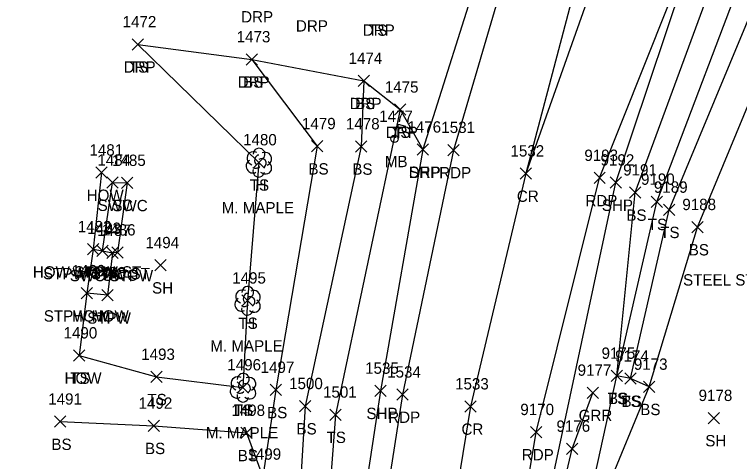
# Model space of a CAD drawing. Extents: x 1462089 to 1464015, y 730534 to 736144.
# Drawn here: x 1463163 to 1463291.1, y 735491.1 to 735570 of the extents above; entities that cross this region are included whole.
import ezdxf

# ---------------------------------------------------------------- set-up
doc = ezdxf.new("R2010")
doc.units = 0
for name, color, linetype in [('L_A', 7, 'Continuous'), ('L_C', 7, 'Continuous'), ('L_I', 7, 'Continuous'), ('L_TIC', 7, 'Continuous'), ('LBC', 7, 'Continuous'), ('LBF', 7, 'Continuous'), ('LELB', 7, 'Continuous'), ('LMB', 7, 'Continuous'), ('LTD', 7, 'Continuous'), ('P_A', 7, 'Continuous'), ('P_I', 7, 'Continuous'), ('P_TIC', 7, 'Continuous'), ('PET', 7, 'Continuous'), ('PRC', 7, 'Continuous'), ('PSP', 7, 'Continuous'), ('R_A', 7, 'Continuous'), ('R_I', 7, 'Continuous'), ('R_TIC', 7, 'Continuous'), ('RDP', 7, 'Continuous'), ('RGR', 7, 'Continuous'), ('RSW', 7, 'Continuous'), ('U_C', 7, 'Continuous')]:
    doc.layers.add(name, color=color, linetype=linetype)

msp = doc.modelspace()

# ---------------------------------------------------------------- linework, layer by layer
at = {"layer": 'L_TIC'}
for points in [[(1463183.83, 735563.72), (1463185.83, 735565.72)], [(1463185.83, 735563.72), (1463183.83, 735565.72)], [(1463203.96, 735561.07), (1463205.96, 735563.07)], [(1463205.96, 735561.07), (1463203.96, 735563.07)], [(1463223.73, 735557.28), (1463225.73, 735559.28)], [(1463225.73, 735557.28), (1463223.73, 735559.28)], [(1463230.13, 735552.2), (1463232.13, 735554.2)], [(1463232.13, 735552.2), (1463230.13, 735554.2)], [(1463215.5, 735545.74), (1463217.5, 735547.74)], [(1463217.5, 735545.74), (1463215.5, 735547.74)], [(1463223.25, 735545.7), (1463225.25, 735547.7)], [(1463225.25, 735545.7), (1463223.25, 735547.7)], [(1463205.17, 735542.89), (1463207.17, 735544.89)], [(1463207.17, 735542.89), (1463205.17, 735544.89)], [(1463177.4, 735541.08), (1463179.4, 735543.08)], [(1463179.4, 735541.08), (1463177.4, 735543.08)], [(1463271.64, 735537.57), (1463273.64, 735539.57)], [(1463273.64, 735537.57), (1463271.64, 735539.57)], [(1463275.45, 735535.93), (1463277.45, 735537.93)], [(1463277.45, 735535.93), (1463275.45, 735537.93)], [(1463277.65, 735534.52), (1463279.65, 735536.52)], [(1463279.65, 735534.52), (1463277.65, 735536.52)], [(1463282.66, 735531.46), (1463284.66, 735533.46)], [(1463284.66, 735531.46), (1463282.66, 735533.46)], [(1463175.91, 735527.55), (1463177.91, 735529.55)], [(1463177.91, 735527.55), (1463175.91, 735529.55)], [(1463175.91, 735527.55), (1463177.91, 735529.55)], [(1463177.91, 735527.55), (1463175.91, 735529.55)], [(1463177.58, 735527.26), (1463179.58, 735529.26)], [(1463179.58, 735527.26), (1463177.58, 735529.26)], [(1463179.32, 735526.91), (1463181.32, 735528.91)], [(1463181.32, 735526.91), (1463179.32, 735528.91)], [(1463187.84, 735524.73), (1463189.84, 735526.73)], [(1463189.84, 735524.73), (1463187.84, 735526.73)], [(1463174.83, 735519.78), (1463176.83, 735521.78)], [(1463176.83, 735519.78), (1463174.83, 735521.78)], [(1463174.83, 735519.78), (1463176.83, 735521.78)], [(1463176.83, 735519.78), (1463174.83, 735521.78)], [(1463178.47, 735519.42), (1463180.47, 735521.42)], [(1463180.47, 735519.42), (1463178.47, 735521.42)], [(1463203.17, 735518.49), (1463205.17, 735520.49)], [(1463205.17, 735518.49), (1463203.17, 735520.49)], [(1463173.48, 735508.8), (1463175.48, 735510.8)], [(1463175.48, 735508.8), (1463173.48, 735510.8)], [(1463173.48, 735508.8), (1463175.48, 735510.8)], [(1463175.48, 735508.8), (1463173.48, 735510.8)], [(1463187.1, 735505.02), (1463189.1, 735507.02)], [(1463189.1, 735505.02), (1463187.1, 735507.02)], [(1463268.4, 735505.21), (1463270.4, 735507.21)], [(1463270.4, 735505.21), (1463268.4, 735507.21)], [(1463268.4, 735505.21), (1463270.4, 735507.21)], [(1463270.4, 735505.21), (1463268.4, 735507.21)], [(1463270.79, 735504.71), (1463272.79, 735506.71)], [(1463272.79, 735504.71), (1463270.79, 735506.71)], [(1463270.79, 735504.71), (1463272.79, 735506.71)], [(1463272.79, 735504.71), (1463270.79, 735506.71)], [(1463202.37, 735503.17), (1463204.37, 735505.17)], [(1463204.37, 735503.17), (1463202.37, 735505.17)], [(1463202.37, 735503.17), (1463204.37, 735505.17)], [(1463204.37, 735503.17), (1463202.37, 735505.17)], [(1463208.2, 735502.72), (1463210.2, 735504.72)], [(1463210.2, 735502.72), (1463208.2, 735504.72)], [(1463274.1, 735503.27), (1463276.1, 735505.27)], [(1463276.1, 735503.27), (1463274.1, 735505.27)], [(1463274.1, 735503.27), (1463276.1, 735505.27)], [(1463276.1, 735503.27), (1463274.1, 735505.27)], [(1463213.39, 735499.86), (1463215.39, 735501.86)], [(1463215.39, 735499.86), (1463213.39, 735501.86)], [(1463218.73, 735498.35), (1463220.73, 735500.35)], [(1463220.73, 735498.35), (1463218.73, 735500.35)], [(1463285.53, 735497.76), (1463287.53, 735499.76)], [(1463287.53, 735497.76), (1463285.53, 735499.76)], [(1463170.11, 735497.12), (1463172.11, 735499.12)], [(1463172.11, 735497.12), (1463170.11, 735499.12)], [(1463186.64, 735496.39), (1463188.64, 735498.39)], [(1463188.64, 735496.39), (1463186.64, 735498.39)], [(1463203.03, 735495.13), (1463205.03, 735497.13)], [(1463205.03, 735495.13), (1463203.03, 735497.13)]]:
    msp.add_lwpolyline(points, dxfattribs=at)
at = {"layer": 'LBC'}
msp.add_lwpolyline([(1463178.4, 735542.08), (1463176.91, 735528.55), (1463175.83, 735520.78), (1463174.48, 735509.8)], dxfattribs=at)
at = {"layer": 'LBF'}
msp.add_lwpolyline([(1463176.91, 735528.55), (1463178.58, 735528.26), (1463180.32, 735527.91), (1463179.47, 735520.42), (1463175.83, 735520.78)], dxfattribs=at)
at = {"layer": 'LELB'}
for points in [[(1463267.38, 735485.54), (1463275.1, 735504.27), (1463271.79, 735505.71), (1463269.4, 735506.21), (1463272.64, 735538.57), (1463289.11, 735583.37), (1463306.43, 735623.83), (1463322.21, 735657.57), (1463343.63, 735695.84), (1463371.31, 735737.84), (1463391.76, 735767.23), (1463403.73, 735765.69), (1463419.25, 735757.44)], [(1463258.27, 735455.49), (1463269.4, 735506.21), (1463276.45, 735536.93), (1463293.69, 735582.42), (1463308.55, 735622.57), (1463324.84, 735656.43), (1463345.88, 735695.12), (1463374.6, 735736.32), (1463393.17, 735765.35), (1463401.2, 735764.33), (1463417.92, 735754.73)], [(1463271.79, 735505.71), (1463278.65, 735535.52), (1463297.45, 735580.67), (1463314.95, 735617.77), (1463324.84, 735656.43)], [(1463275.1, 735504.27), (1463283.66, 735532.46), (1463302.3, 735577.44), (1463314.95, 735617.77)], [(1463184.83, 735564.72), (1463206.17, 735543.89), (1463204.17, 735519.49), (1463203.37, 735504.17)], [(1463204.96, 735562.07), (1463216.5, 735546.74), (1463209.2, 735503.72), (1463206.87, 735488.4), (1463212.96, 735477.58)], [(1463224.73, 735558.28), (1463224.25, 735546.7), (1463214.39, 735500.86), (1463212.96, 735477.58), (1463211.05, 735469.85)], [(1463231.13, 735553.2), (1463219.73, 735499.35), (1463218.06, 735477.58), (1463219.62, 735467.62), (1463217.32, 735453.77), (1463213, 735412.76), (1463211.19, 735365.65), (1463207.57, 735319.53), (1463204.72, 735284.77), (1463200.75, 735235.74), (1463198.61, 735200.32), (1463196.89, 735152.33), (1463195.26, 735093.48), (1463195.54, 735049.62), (1463191.11, 735032.92), (1463186.38, 735026.08), (1463169.01, 735015.93), (1463152.22, 735012.41), (1463106.31, 735015.09), (1463078.36, 735017.99), (1463050.15, 735020.48), (1463042.67, 735031.39), (1463039.52, 735041.31), (1463038.07, 735043.85)], [(1463174.48, 735509.8), (1463188.1, 735506.02), (1463203.37, 735504.17)], [(1463171.11, 735498.12), (1463187.64, 735497.39), (1463204.03, 735496.13), (1463206.87, 735488.4)]]:
    msp.add_lwpolyline(points, dxfattribs=at)
at = {"layer": 'LMB'}
for p, q in [((1463230.78, 735550.64), (1463232.07, 735550.26)), ((1463230.79, 735548.05), (1463230.79, 735550.64)), ((1463230.79, 735549.74), (1463232.07, 735550.25)), ((1463230.13, 735548.04), (1463230.13, 735548.04))]:
    msp.add_line(p, q, dxfattribs=at)
msp.add_circle((1463230.13, 735548.04), 0.656, dxfattribs=at)
at = {"layer": 'LTD'}
for p, q in [((1463206.17, 735543.89), (1463206.17, 735543.89)), ((1463206.17, 735543.89), (1463206.17, 735543.89)), ((1463204.17, 735519.49), (1463204.17, 735519.49)), ((1463204.17, 735519.49), (1463204.17, 735519.49)), ((1463203.37, 735504.17), (1463203.37, 735504.17)), ((1463203.37, 735504.17), (1463203.37, 735504.17))]:
    msp.add_line(p, q, dxfattribs=at)
for centre in [(1463206.22, 735545.33), (1463204.22, 735520.93), (1463203.42, 735505.6)]:
    msp.add_arc(centre, 1.05, 335.5272, 180.9563, dxfattribs=at)
for centre, major_axis, ratio, start_param, end_param in [((1463205.38, 735544.56), (1.21, -0.51), 0.895232, 1.570796, 4.712389), ((1463207.22, 735544.48), (-1.14, -0.48), 0.949671, 1.570796, 4.712389), ((1463205.09, 735543.19), (0.58, -1.04), 0.959034, 3.141593, 6.283185), ((1463205.97, 735544.35), (-0.208, -0.792), 0.645439, 3.141593, 6.283185), ((1463206.67, 735543.73), (-0.5, 0.667), 0.989748, 3.141593, 6.283185), ((1463205.72, 735543.14), (-0.625, -0.083), 0.423636, 0, 3.141593), ((1463207.17, 735543.06), (-1.09, 0.79), 0.841452, 1.570796, 4.712389), ((1463206.17, 735542.39), (0.26, 1.06), 0.942809, 1.570796, 4.712389), ((1463203.38, 735520.16), (1.21, -0.51), 0.895232, 1.570796, 4.712389), ((1463205.22, 735520.08), (-1.14, -0.48), 0.949671, 1.570796, 4.712389), ((1463203.09, 735518.79), (0.58, -1.04), 0.959034, 3.141593, 6.283185), ((1463203.97, 735519.95), (-0.208, -0.792), 0.645439, 3.141593, 6.283185), ((1463204.67, 735519.33), (-0.5, 0.667), 0.989748, 3.141593, 6.283185), ((1463203.72, 735518.74), (-0.625, -0.083), 0.423636, 0, 3.141593), ((1463205.17, 735518.66), (-1.09, 0.79), 0.841452, 1.570796, 4.712389), ((1463204.17, 735517.99), (0.26, 1.06), 0.942809, 1.570796, 4.712389), ((1463202.58, 735504.83), (1.21, -0.51), 0.895232, 1.570796, 4.712389), ((1463204.41, 735504.75), (-1.14, -0.48), 0.949671, 1.570796, 4.712389), ((1463202.29, 735503.46), (0.58, -1.04), 0.959034, 3.141593, 6.283185), ((1463203.16, 735504.63), (-0.208, -0.792), 0.645439, 3.141593, 6.283185), ((1463203.87, 735504), (-0.5, 0.667), 0.989748, 3.141593, 6.283185), ((1463202.91, 735503.42), (-0.625, -0.083), 0.423636, 0, 3.141593), ((1463204.37, 735503.33), (-1.09, 0.79), 0.841452, 1.570796, 4.712389), ((1463203.37, 735502.67), (0.26, 1.06), 0.942809, 1.570796, 4.712389)]:
    msp.add_ellipse(centre, major_axis=major_axis, ratio=ratio, start_param=start_param, end_param=end_param, dxfattribs=at)
at = {"layer": 'P_TIC'}
for points in [[(1463234.17, 735545.14), (1463236.17, 735547.14)], [(1463236.17, 735545.14), (1463234.17, 735547.14)], [(1463239.54, 735545.07), (1463241.54, 735547.07)], [(1463241.54, 735545.07), (1463239.54, 735547.07)], [(1463252.31, 735540.92), (1463254.31, 735542.92)], [(1463254.31, 735540.92), (1463252.31, 735542.92)], [(1463252.31, 735540.92), (1463254.31, 735542.92)], [(1463254.31, 735540.92), (1463252.31, 735542.92)], [(1463265.37, 735540.14), (1463267.37, 735542.14)], [(1463267.37, 735540.14), (1463265.37, 735542.14)], [(1463268.22, 735539.32), (1463270.22, 735541.32)], [(1463270.22, 735539.32), (1463268.22, 735541.32)], [(1463226.64, 735502.57), (1463228.64, 735504.57)], [(1463228.64, 735502.57), (1463226.64, 735504.57)], [(1463230.54, 735501.9), (1463232.54, 735503.9)], [(1463232.54, 735501.9), (1463230.54, 735503.9)], [(1463242.54, 735499.8), (1463244.54, 735501.8)], [(1463244.54, 735499.8), (1463242.54, 735501.8)], [(1463254.13, 735495.28), (1463256.13, 735497.28)], [(1463256.13, 735495.28), (1463254.13, 735497.28)]]:
    msp.add_lwpolyline(points, dxfattribs=at)
at = {"layer": 'PET'}
for points in [[(1463698.18, 736092.5), (1463641.81, 736058.19), (1463599.72, 736027.31), (1463560.66, 735995.7), (1463523.02, 735963.94), (1463494.8, 735939.53), (1463463.28, 735910.04), (1463425.77, 735873.36), (1463400.54, 735846.75), (1463379.51, 735822.77), (1463354.78, 735790.86), (1463327.36, 735750.13), (1463303.96, 735709.87), (1463270.77, 735640.84), (1463259.93, 735611.92), (1463240.54, 735546.07), (1463231.54, 735502.9), (1463225.18, 735462.15)], [(1463248.55, 735456.35), (1463255.13, 735496.28), (1463266.37, 735541.14), (1463282.34, 735581.34), (1463301.55, 735626.26), (1463318.11, 735660.26), (1463339.93, 735698.21), (1463370.89, 735740.71), (1463389.55, 735773.13), (1463416.66, 735806.53), (1463443.46, 735836.4), (1463484.06, 735876.97), (1463506.05, 735896.82), (1463539.55, 735927.71), (1463569.21, 735953.66), (1463600.51, 735982.1), (1463643.12, 736017.63), (1463670.38, 736036.92), (1463692.78, 736052.46), (1463723.73, 736070.91)]]:
    msp.add_lwpolyline(points, dxfattribs=at)
at = {"layer": 'PRC'}
for points in [[(1463704.51, 736080.85), (1463651.08, 736043.15), (1463612.92, 736011.94), (1463573.89, 735978.55), (1463538.77, 735947.73), (1463510.28, 735921.79), (1463479.07, 735892.99), (1463441.78, 735855.96), (1463412.13, 735824.42), (1463396.73, 735805.36), (1463373.74, 735776.74), (1463345.79, 735738.02), (1463321.53, 735698.83), (1463287.8, 735632.56), (1463273.79, 735599.71), (1463253.31, 735541.92), (1463243.54, 735500.8), (1463236.92, 735460.01)], [(1463704.51, 736080.85), (1463648.49, 736047.65), (1463607.52, 736017.95), (1463568.69, 735986.88), (1463529.8, 735956.03), (1463503.01, 735930.52), (1463471.82, 735901.13), (1463434.85, 735865.16), (1463410.45, 735837.34), (1463389.22, 735812.38), (1463366.8, 735782.25), (1463338.89, 735741.83), (1463315.33, 735702.75), (1463281.15, 735635.79), (1463269.52, 735603.26), (1463253.31, 735541.92)]]:
    msp.add_lwpolyline(points, dxfattribs=at)
at = {"layer": 'PSP'}
for points in [[(1463693.79, 736098.35), (1463638.66, 736063.73), (1463595.97, 736031.46), (1463556.48, 735999.87), (1463519.27, 735968.48), (1463492.75, 735944.52), (1463459.61, 735913.16), (1463422.84, 735876.87), (1463397.69, 735849.47), (1463376.45, 735825.53), (1463357.93, 735802.25), (1463355.63, 735800.81), (1463342.89, 735783.25), (1463332.13, 735767.08), (1463322.58, 735752.43), (1463299.2, 735712.38), (1463283.48, 735679.62), (1463266.73, 735644.36), (1463256.19, 735612.82), (1463235.17, 735546.14), (1463227.64, 735503.57), (1463221.36, 735462.15)], [(1463260.61, 734721.09), (1463259.81, 734771.37), (1463258.83, 734825.03), (1463258.44, 734864.28), (1463257.81, 734904.18), (1463257.86, 734929.75), (1463257.64, 734971.1), (1463257.12, 734983.28), (1463257.63, 735017.78), (1463256.87, 735050.62), (1463255.66, 735093.12), (1463253.72, 735137.76), (1463252.7, 735169.76), (1463249.36, 735221.18), (1463247.14, 735255.65), (1463245.42, 735280.67), (1463244.78, 735323.8), (1463245.26, 735355.71), (1463246.85, 735405.2), (1463251.22, 735455.98), (1463269.22, 735540.32), (1463284.02, 735584.42), (1463301.55, 735626.26)]]:
    msp.add_lwpolyline(points, dxfattribs=at)
at = {"layer": 'R_TIC'}
for points in [[(1463183.83, 735563.72), (1463185.83, 735565.72)], [(1463185.83, 735563.72), (1463183.83, 735565.72)], [(1463203.96, 735561.07), (1463205.96, 735563.07)], [(1463205.96, 735561.07), (1463203.96, 735563.07)], [(1463223.73, 735557.28), (1463225.73, 735559.28)], [(1463225.73, 735557.28), (1463223.73, 735559.28)], [(1463230.13, 735552.2), (1463232.13, 735554.2)], [(1463232.13, 735552.2), (1463230.13, 735554.2)], [(1463234.17, 735545.14), (1463236.17, 735547.14)], [(1463236.17, 735545.14), (1463234.17, 735547.14)], [(1463179.36, 735539.31), (1463181.36, 735541.31)], [(1463181.36, 735539.31), (1463179.36, 735541.31)], [(1463181.95, 735539.26), (1463183.95, 735541.26)], [(1463183.95, 735539.26), (1463181.95, 735541.26)], [(1463177.58, 735527.26), (1463179.58, 735529.26)], [(1463179.58, 735527.26), (1463177.58, 735529.26)], [(1463179.32, 735526.91), (1463181.32, 735528.91)], [(1463181.32, 735526.91), (1463179.32, 735528.91)], [(1463180.21, 735526.98), (1463182.21, 735528.98)], [(1463182.21, 735526.98), (1463180.21, 735528.98)], [(1463264.17, 735502.22), (1463266.17, 735504.22)], [(1463266.17, 735502.22), (1463264.17, 735504.22)], [(1463260.49, 735492.33), (1463262.49, 735494.33)], [(1463262.49, 735492.33), (1463260.49, 735494.33)]]:
    msp.add_lwpolyline(points, dxfattribs=at)
at = {"layer": 'RDP'}
msp.add_lwpolyline([(1463184.83, 735564.72), (1463204.96, 735562.07), (1463224.73, 735558.28), (1463231.13, 735553.2), (1463235.17, 735546.14)], dxfattribs=at)
at = {"layer": 'RGR'}
msp.add_lwpolyline([(1463251.5, 735243.42), (1463248.98, 735256.09), (1463246.18, 735280.73), (1463245.45, 735324.11), (1463246, 735355.63), (1463248.14, 735405.12), (1463252.7, 735455.78), (1463261.49, 735493.33), (1463265.17, 735503.22)], dxfattribs=at)
at = {"layer": 'RSW'}
msp.add_lwpolyline([(1463178.58, 735528.26), (1463180.36, 735540.31), (1463182.95, 735540.26), (1463181.21, 735527.98), (1463180.32, 735527.91)], dxfattribs=at)

# ---------------------------------------------------------------- texts
at = {"layer": 'L_A'}
for s, p in [('TS', (1463225.46, 735566.23)), ('TS', (1463183.24, 735559.72)), ('BS', (1463203.4, 735557.07)), ('BS', (1463223.17, 735553.28)), ('TS', (1463229.53, 735548.2)), ('MB', (1463228.44, 735543.04)), ('BS', (1463214.94, 735541.74)), ('BS', (1463222.69, 735541.7)), ('TS', (1463204.58, 735538.89)), ('H', (1463205.61, 735538.89)), ('HOW', (1463175.79, 735537.08)), ('BS', (1463271.08, 735533.57)), ('TS', (1463274.86, 735531.93)), ('TS', (1463277.06, 735530.52)), ('BS', (1463282.1, 735527.46)), ('HOW STPW ST', (1463166.28, 735523.55)), ('STPW SWC ST', (1463168.07, 735523.26)), ('SWC STPW', (1463172.81, 735522.91)), ('HOW', (1463174.29, 735523.55)), ('SH', (1463187.33, 735520.73)), ('STPW HOW', (1463168.21, 735515.78)), ('HOW', (1463173.21, 735515.78)), ('STPW', (1463175.87, 735515.42)), ('TS', (1463202.58, 735514.49)), ('H', (1463203.61, 735514.49)), ('HOW', (1463171.87, 735504.8)), ('TS', (1463172.89, 735504.8)), ('TS', (1463267.81, 735501.21)), ('BS', (1463267.84, 735501.21)), ('TS', (1463186.51, 735501.02)), ('TS', (1463270.2, 735500.71)), ('BS', (1463270.23, 735500.71)), ('TS', (1463201.78, 735499.17)), ('TS', (1463201.78, 735499.17)), ('H', (1463202.8, 735499.17)), ('BS', (1463207.64, 735498.72)), ('BS', (1463273.54, 735499.27)), ('BS', (1463273.54, 735499.27)), ('BS', (1463212.83, 735495.86)), ('TS', (1463218.14, 735494.35)), ('SH', (1463285.02, 735493.76)), ('BS', (1463169.55, 735493.12)), ('BS', (1463186.08, 735492.39)), ('BS', (1463202.47, 735491.13))]:
    msp.add_text(s, height=2, dxfattribs=at).set_placement(p)
at = {"layer": 'L_C'}
for p in [(1463199.62, 735534.89), (1463197.62, 735510.49), (1463196.82, 735495.17)]:
    msp.add_text('M. MAPLE', height=2, dxfattribs=at).set_placement(p)
at = {"layer": 'L_I'}
for s, p in [('1472', (1463182.13, 735567.72)), ('1473', (1463202.27, 735565.07)), ('1474', (1463222.03, 735561.28)), ('1475', (1463228.43, 735556.2)), ('1477', (1463227.44, 735551.04)), ('1479', (1463213.8, 735549.74)), ('1478', (1463221.56, 735549.7)), ('1480', (1463203.4, 735546.89)), ('1480', (1463203.4, 735546.89)), ('1481', (1463176.27, 735545.08)), ('9191', (1463270.52, 735541.57)), ('9190', (1463273.67, 735539.93)), ('9189', (1463275.95, 735538.52)), ('9188', (1463280.97, 735535.46)), ('1482', (1463174.21, 735531.55)), ('1482', (1463174.21, 735531.55)), ('1483', (1463175.89, 735531.26)), ('1487', (1463177.63, 735530.91)), ('1494', (1463186.15, 735528.73)), ('1489', (1463173.13, 735523.78)), ('1489', (1463173.13, 735523.78)), ('1488', (1463176.78, 735523.42)), ('1495', (1463201.48, 735522.49)), ('1495', (1463201.48, 735522.49)), ('1490', (1463171.7, 735512.8)), ('1490', (1463171.7, 735512.8)), ('1493', (1463185.41, 735509.02)), ('9175', (1463266.71, 735509.21)), ('9175', (1463266.71, 735509.21)), ('9174', (1463269.1, 735508.71)), ('9174', (1463269.1, 735508.71)), ('1496', (1463200.62, 735507.17)), ('1496', (1463200.62, 735507.17)), ('1496', (1463200.62, 735507.17)), ('1497', (1463206.5, 735506.72)), ('9173', (1463272.41, 735507.27)), ('9173', (1463272.41, 735507.27)), ('1500', (1463211.53, 735503.86)), ('1501', (1463217.52, 735502.35)), ('9178', (1463283.84, 735501.76)), ('1491', (1463168.99, 735501.12)), ('1492', (1463184.95, 735500.39)), ('1498', (1463201.33, 735499.13)), ('1499', (1463204.17, 735491.4)), ('1499', (1463204.17, 735491.4))]:
    msp.add_text(s, height=2, dxfattribs=at).set_placement(p)
at = {"layer": 'P_A'}
for s, p in [('SHP', (1463232.7, 735541.14)), ('RDP', (1463238.03, 735541.07)), ('CR', (1463251.75, 735536.92)), ('CR', (1463251.75, 735536.92)), ('RDP', (1463263.85, 735536.14)), ('SHP', (1463266.76, 735535.32)), ('SHP', (1463225.18, 735498.57)), ('RDP', (1463229.03, 735497.9)), ('CR', (1463241.97, 735495.8)), ('RDP', (1463252.62, 735491.28))]:
    msp.add_text(s, height=2, dxfattribs=at).set_placement(p)
at = {"layer": 'P_I'}
for s, p in [('1476', (1463232.42, 735549.14)), ('1531', (1463238.41, 735549.07)), ('1532', (1463250.62, 735544.92)), ('1532', (1463250.62, 735544.92)), ('9193', (1463263.67, 735544.14)), ('9192', (1463266.53, 735543.32)), ('1535', (1463224.95, 735506.57)), ('1534', (1463228.85, 735505.9)), ('1533', (1463240.84, 735503.8)), ('9170', (1463252.36, 735499.28))]:
    msp.add_text(s, height=2, dxfattribs=at).set_placement(p)
at = {"layer": 'R_A'}
for s, p in [('DRP', (1463203.06, 735568.58)), ('DRP', (1463212.73, 735566.98)), ('DRP', (1463224.54, 735566.23)), ('DRP', (1463182.31, 735559.72)), ('DRP', (1463202.45, 735557.07)), ('DRP', (1463222.21, 735553.28)), ('DRP', (1463228.61, 735548.2)), ('DRP', (1463232.65, 735541.14)), ('SWC', (1463177.72, 735535.31)), ('SWC', (1463180.32, 735535.26)), ('STPW SWC ST', (1463168.07, 735523.26)), ('SWC STPW', (1463172.81, 735522.91)), ('SWC', (1463178.57, 735522.98)), ('GRR', (1463262.66, 735498.22))]:
    msp.add_text(s, height=2, dxfattribs=at).set_placement(p)
at = {"layer": 'R_I'}
for s, p in [('1472', (1463182.13, 735567.72)), ('1473', (1463202.27, 735565.07)), ('1474', (1463222.03, 735561.28)), ('1475', (1463228.43, 735556.2)), ('1476', (1463232.42, 735549.14)), ('1484', (1463177.67, 735543.31)), ('1485', (1463180.26, 735543.26)), ('1483', (1463175.89, 735531.26)), ('1487', (1463177.63, 735530.91)), ('1486', (1463178.46, 735530.98)), ('9177', (1463262.48, 735506.22)), ('9176', (1463258.74, 735496.33))]:
    msp.add_text(s, height=2, dxfattribs=at).set_placement(p)
at = {"layer": 'U_C'}
msp.add_text('STEEL STAND PIPE', height=2, dxfattribs=at).set_placement((1463281.1, 735522.14))

doc.saveas('drawing.dxf')
